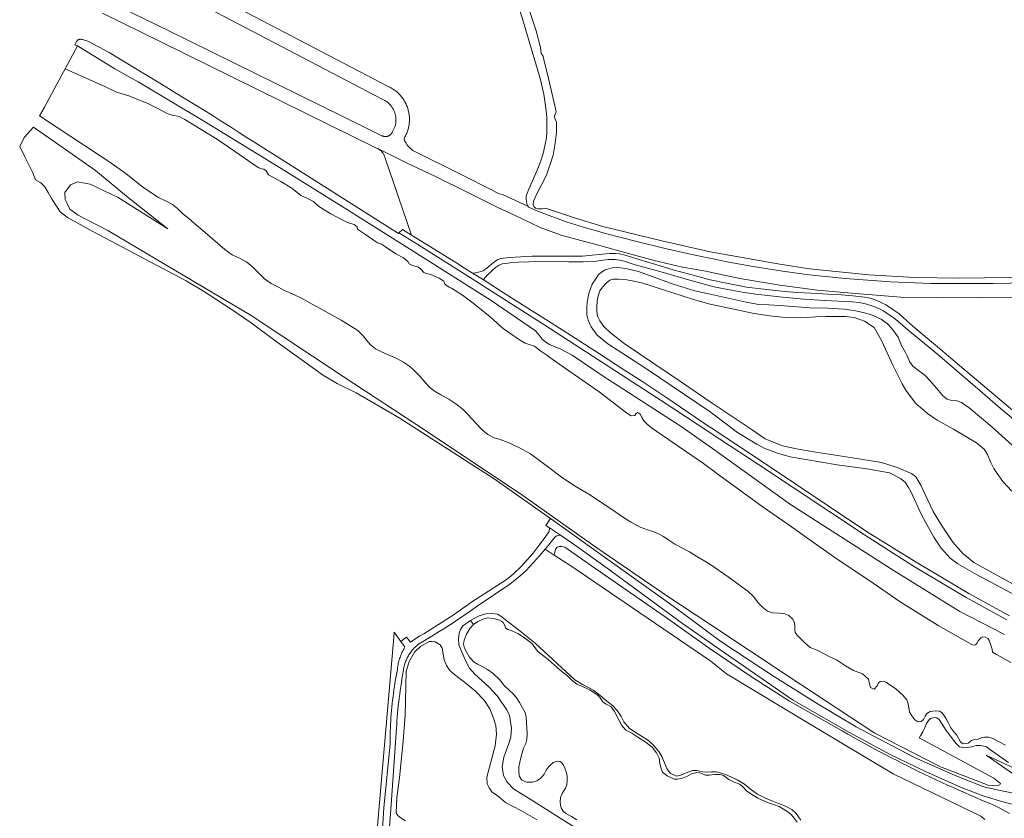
# Model space of a CAD drawing. Header units: metres. Extents: x 152610 to 160096, y 456114 to 462495.
# Tile 649 of 656: x 156820 to 157077, y 462049 to 462257. Entities that reach past the tile are written whole.
import ezdxf

# ---------------------------------------------------------------- set-up
doc = ezdxf.new("R2010")
doc.units = ezdxf.units.M
doc.header["$LTSCALE"] = 0.5
for name, color, linetype, lineweight in [('B-PV-GR-BEPLANTING_CULTUUR_BOSPLANTSOEN-GV', 251, 'CONTINUOUS', 18), ('B-PV-OG-TERREIN_BEGROEID-GV', 251, 'CONTINUOUS', 18), ('B-PV-OG-TERREIN_OEVER-GV', 251, 'CONTINUOUS', 18), ('B-PV-OG-WATER_MEER-GV', 251, 'CONTINUOUS', 18), ('B-PV-OG-WATER_SLOOT-GV', 251, 'CONTINUOUS', 18), ('B-PV-VH-GESLOTENVERHARDING_ASFALT-GV', 251, 'CONTINUOUS', 18), ('B-PV-VH-GESLOTENVERHARDING_BETON-GV', 251, 'CONTINUOUS', 18), ('B-PV-VH-ONVERHARD_ZAND-GV', 251, 'CONTINUOUS', 18)]:
    doc.layers.add(name, color=color, linetype=linetype, lineweight=lineweight)

msp = doc.modelspace()

# ---------------------------------------------------------------- linework, layer by layer
at = {"layer": 'B-PV-GR-BEPLANTING_CULTUUR_BOSPLANTSOEN-GV', "flags": 128}
msp.add_lwpolyline([(156913.371, 462025.336), (156915.062, 462051.637), (156916.673, 462068.342), (156916.676, 462068.873), (156916.688, 462069.774), (156916.707, 462070.674), (156916.735, 462071.574), (156916.771, 462072.474), (156916.814, 462073.374), (156916.866, 462074.273), (156916.925, 462075.171), (156916.993, 462076.069), (156917.068, 462076.967), (156917.152, 462077.863), (156917.243, 462078.759), (156917.343, 462079.654), (156917.45, 462080.549), (156917.565, 462081.442), (156917.689, 462082.334), (156917.82, 462083.225), (156917.959, 462084.114), (156918.106, 462085.003), (156918.261, 462085.89), (156918.423, 462086.776), (156918.594, 462087.66), (156918.615, 462087.85), (156918.657, 462088.183), (156918.708, 462088.515), (156918.766, 462088.845), (156918.833, 462089.174), (156918.907, 462089.502), (156918.989, 462089.827), (156919.078, 462090.151), (156919.176, 462090.472), (156919.28, 462090.791), (156919.393, 462091.107), (156919.513, 462091.421), (156919.641, 462091.731), (156919.775, 462092.039), (156919.917, 462092.343), (156920.067, 462092.644), (156920.223, 462092.941), (156920.387, 462093.234), (156920.557, 462093.523), (156919.517, 462094.906), (156917.77, 462097.373), (156917.698, 462096.038), (156913.153, 462043.91)], dxfattribs=at)
at = {"layer": 'B-PV-OG-TERREIN_BEGROEID-GV', "flags": 128}
for points in [[(156947.522, 462268.814), (156951.353, 462256.396), (156955.711, 462241.503), (156956.697, 462237.389), (156957.201, 462233.767), (156957.455, 462231.419), (156957.462, 462227.529), (156957.36, 462226.012), (156956.99, 462223.964), (156956.533, 462221.958), (156955.889, 462220.043), (156954.993, 462217.621), (156952.774, 462212.694), (156952.329, 462211.628), (156952.116, 462210.854), (156952.094, 462210.227), (156952.177, 462209.404), (156952.362, 462208.696), (156952.469, 462208.417), (156952.553, 462208.274), (156952.654, 462208.139), (156952.81, 462207.984), (156953.103, 462207.821), (156954.126, 462207.392), (156956.033, 462206.581), (156962.513, 462204.217), (156967.028, 462202.78), (156972.771, 462201.151), (156980.894, 462199.038), (156988.241, 462197.195), (156994.432, 462195.837), (156999.415, 462194.841), (157000, 462194.716), (157003.926, 462193.873), (157010.65, 462192.613), (157018.832, 462191.324), (157025.74, 462190.379), (157035.1, 462189.457), (157046.904, 462188.564), (157057.421, 462188.116), (157073.637, 462188.117), (157091.382, 462188.433)], [(157084.305, 462189.738), (157064.877, 462189.515), (157053.181, 462189.658), (157041.311, 462190.379), (157025.801, 462191.945), (157018.065, 462193.195), (157000, 462196.339), (156987.377, 462199.248), (156972.023, 462202.979), (156964.641, 462205.219), (156957.17, 462207.698), (156956.171, 462207.532), (156955.667, 462207.538), (156955.253, 462207.556), (156955.109, 462207.562), (156954.56, 462207.757), (156954.153, 462208.123), (156953.925, 462208.67), (156954.01, 462209.552), (156954.907, 462211.49), (156957.416, 462216.351), (156959.148, 462221.531), (156959.652, 462224.699), (156959.996, 462227.452), (156960.008, 462230.159), (156959.571, 462231.037), (156959.514, 462231.666), (156959.636, 462232.242), (156959.894, 462232.855), (156959.422, 462235.155), (156957.885, 462241.512), (156956.733, 462246.415), (156956.485, 462247.321), (156955.959, 462248.038), (156955.874, 462248.775), (156955.798, 462249.593), (156954.658, 462253.911), (156952.654, 462260.176)], [(157077.207, 462100.58), (157066.593, 462106.377), (157052.871, 462114.541), (157040.119, 462122.72), (157012.575, 462140.975), (157000, 462149.246), (156999.875, 462149.328), (156987.515, 462157.458), (156956.988, 462177.276), (156937.063, 462189.925), (156923.178, 462198.677), (156918.973, 462201.287), (156918.899, 462201.133), (156881.248, 462224.975), (156879.924, 462225.827), (156877.538, 462227.356), (156875.147, 462228.878), (156872.752, 462230.394), (156870.353, 462231.903), (156867.949, 462233.405), (156865.541, 462234.9), (156863.129, 462236.388), (156860.713, 462237.87), (156858.293, 462239.345), (156855.868, 462240.813), (156853.44, 462242.274), (156852.436, 462242.874), (156843.61, 462248.272), (156838.066, 462251.242), (156836.67, 462251.638), (156836.416, 462251.675), (156836.201, 462251.707), (156836.128, 462251.709), (156835.985, 462251.701), (156835.845, 462251.677), (156835.708, 462251.637), (156835.576, 462251.582), (156835.451, 462251.513), (156835.335, 462251.43), (156835.228, 462251.335), (156835.133, 462251.229), (156835.051, 462251.112), (156834.982, 462250.988), (156834.625, 462250.265), (156835.374, 462249.982), (156845.075, 462243.982), (156851.111, 462240.619), (156868.356, 462230.28), (156888.369, 462218.039), (156904.936, 462207.756), (156923.615, 462195.957), (156942.98, 462183.712), (156954.57, 462175.794), (156955.44, 462174.72), (156956.273, 462173.609), (156957.177, 462172.823), (156958.187, 462172.217), (156961.143, 462171.047), (156964.101, 462169.464), (156971.9, 462164.185), (156992.404, 462150.921), (157000, 462145.648), (157020.859, 462130.602), (157047.902, 462113.295), (157064.929, 462102.731), (157076.539, 462096.755)], [(157077.647, 462063.451), (157073.27, 462066.478), (157071.865, 462067.5), (157070.35, 462067.872), (157069.161, 462067.869), (157068.054, 462067.511), (157066.185, 462067.232), (157064.884, 462067.513), (157063.886, 462068.445), (157061.357, 462071.802), (157059.602, 462074.663), (157059.002, 462075.078), (157058.28, 462075.127), (157057.356, 462074.911), (157056.819, 462074.351), (157056.252, 462073.588), (157055.747, 462072.296), (157055.302, 462071.4), (157054.817, 462070.566), (157054.442, 462069.945), (157054.358, 462069.825), (157073.785, 462059.323), (157075.51, 462057.994), (157075.433, 462057.829), (157075.331, 462057.61), (157074.545, 462057.341), (157072.361, 462057.557), (157059.952, 462062.27), (157042.853, 462071.113), (157020.246, 462085.947), (157000.125, 462099.257), (157000, 462099.34), (156999.875, 462099.423), (156988.924, 462106.667), (156969.368, 462120.08), (156950.582, 462133.417), (156923.661, 462151.364), (156904.485, 462163.938), (156880.528, 462179.793), (156843.245, 462201.931), (156835.557, 462205.933), (156833.34, 462207.478), (156832.584, 462209.095), (156832.159, 462210.004), (156832.067, 462211.852), (156833.539, 462213.821), (156835.387, 462214.621), (156835.787, 462214.545), (156838.653, 462214.005), (156845.914, 462210.544), (156858.896, 462202.388), (156848.608, 462210.405), (156840.062, 462217.532), (156828.72, 462225.431), (156823.887, 462228.796), (156821.502, 462226.141), (156820.304, 462223.81), (156821.616, 462221.109), (156823.725, 462216.955), (156824.454, 462215.153), (156825.812, 462214.303), (156826.859, 462213.308), (156827.728, 462211.832), (156828.779, 462209.997), (156830.819, 462206.806), (156832.769, 462205.276), (156839.354, 462201.65), (156863.626, 462188.778), (156868.152, 462186.122), (156875.371, 462181.474), (156880.512, 462177.907), (156886.663, 462173.316), (156899.372, 462164.188), (156902.942, 462162.111), (156907.835, 462159.686), (156919.017, 462153.116), (156943.782, 462137.291), (156958.472, 462126.937), (156972.723, 462116.682), (156990.611, 462103.974), (157002.786, 462094.97), (157016.751, 462085.718), (157028.068, 462078.634), (157037.94, 462072.725), (157045.653, 462068.619), (157053.345, 462064.635), (157063.721, 462060.069), (157071.208, 462057.121), (157074.685, 462056.358), (157080.948, 462055.053)], [(157082.057, 462184.548), (157070.211, 462184.478), (157060.574, 462184.374), (157049.572, 462184.6), (157036.748, 462185.576), (157027.934, 462186.411), (157018.086, 462187.733), (157007.672, 462189.398), (157000, 462191.08), (156998.855, 462191.331), (156992.801, 462192.366), (156985.372, 462194.116), (156976.796, 462196.471), (156969.325, 462198.498), (156966.305, 462199.283), (156961.197, 462200.732), (156955.736, 462202.743), (156950.681, 462205.111), (156944.562, 462208.011), (156936.753, 462211.862), (156928.492, 462215.955), (156921, 462219.547), (156914.507, 462222.735), (156913.639, 462223.14), (156913.787, 462223.051), (156913.93, 462222.955), (156914.068, 462222.852), (156914.201, 462222.743), (156914.33, 462222.628), (156914.453, 462222.507), (156914.57, 462222.381), (156914.681, 462222.249), (156914.786, 462222.113), (156914.884, 462221.971), (156914.976, 462221.825), (156915.06, 462221.675), (156915.138, 462221.521), (156915.209, 462221.364), (156915.272, 462221.204), (156915.328, 462221.041), (156915.344, 462220.988), (156922.255, 462200.745), (156923.824, 462199.758), (156927.866, 462197.273), (156933.765, 462193.594), (156936.019, 462192.133), (156938.129, 462190.833), (156938.509, 462190.817), (156939.73, 462191.102), (156940.903, 462191.451), (156941.823, 462192.084), (156943.047, 462193.133), (156943.903, 462193.83), (156944.664, 462194.306), (156945.44, 462194.623), (156946.994, 462194.844), (156947.739, 462194.892), (156953.676, 462195.206), (156956.918, 462195.229), (156960.045, 462195.275), (156963.964, 462195.253), (156966.744, 462195.253), (156969.245, 462195.461), (156971.958, 462195.786), (156973.811, 462195.961), (156975.277, 462195.972), (156976.401, 462195.881), (156977.856, 462195.541), (156981.165, 462194.473), (156985.847, 462193.074), (156990.589, 462191.609), (156994.605, 462190.532), (156999.665, 462189.196), (157000, 462189.122), (157004.268, 462188.177), (157009.457, 462187.158), (157015.402, 462186.439), (157019.451, 462186.019), (157022.66, 462185.749), (157026.199, 462185.6), (157030.673, 462185.36), (157034.062, 462185.15), (157037.141, 462184.917), (157040.145, 462184.581), (157042.056, 462184.203), (157044.12, 462183.38), (157045.674, 462182.604), (157047.123, 462181.659), (157049.161, 462180.189), (157052.063, 462177.663), (157054.374, 462175.626), (157059.146, 462171.674), (157064.864, 462166.797), (157075.913, 462157.492), (157087.884, 462147.368)], [(157083.468, 462148.966), (157075.463, 462155.696), (157067.656, 462162.415), (157064.751, 462164.883), (157059.105, 462169.724), (157051.426, 462176.078), (157048.205, 462178.803), (157046.745, 462179.906), (157044.959, 462181.023), (157043.856, 462181.645), (157042.345, 462182.237), (157040.388, 462182.827), (157038.721, 462183.215), (157036.903, 462183.386), (157029.726, 462183.743), (157024.343, 462184.053), (157018.795, 462184.583), (157011.892, 462185.314), (157008.408, 462185.873), (157004.586, 462186.525), (157001.401, 462187.131), (157000, 462187.533), (156999.383, 462187.71), (156993.109, 462189.42), (156988.467, 462190.784), (156984.045, 462192.007), (156980.458, 462193.025), (156977.585, 462193.902), (156976.476, 462194.167), (156975.235, 462194.352), (156973.424, 462194.366), (156971.556, 462194.124), (156969.726, 462193.895), (156966.988, 462193.739), (156963.163, 462193.753), (156957.27, 462193.81), (156952.757, 462193.773), (156950.088, 462193.659), (156947.898, 462193.529), (156946.756, 462193.355), (156945.837, 462193.212), (156944.87, 462192.769), (156944.125, 462192.262), (156942.904, 462191.2), (156942.057, 462190.345), (156941.491, 462189.802), (156941.103, 462189.258), (156941.136, 462189.025), (156945.689, 462186.038), (156951.182, 462182.538), (156958.615, 462177.891), (156964.821, 462173.889), (156971.222, 462169.789), (156977.692, 462165.551), (156982.449, 462162.511), (156988.409, 462158.562), (156999.875, 462150.769), (157000, 462150.687), (157013.337, 462141.908), (157040.7, 462123.594), (157053.562, 462115.581), (157067.284, 462107.417), (157077.899, 462101.62)], [(157083.062, 462104.998), (157069.274, 462112.411), (157064.451, 462115.132), (157062.425, 462116.661), (157060.091, 462119.246), (157058.153, 462122.137), (157054.937, 462127.921), (157052.25, 462133.767), (157051.627, 462135.025), (157050.719, 462136.435), (157049.477, 462137.336), (157046.628, 462138.813), (157040.721, 462139.925), (157032.996, 462140.912), (157020.797, 462143.014), (157017.502, 462143.951), (157014.238, 462145.162), (157012.111, 462146.325), (157007.094, 462149.299), (157000, 462154.752), (156983.124, 462166.052), (156973.323, 462172.416), (156970.558, 462174.685), (156969.054, 462176.834), (156968.198, 462178.591), (156967.921, 462179.993), (156967.874, 462181.916), (156967.956, 462183.302), (156968.393, 462185.48), (156969.315, 462187.913), (156970.224, 462189.339), (156970.955, 462190.458), (156971.921, 462191.219), (156972.674, 462191.655), (156974.451, 462192.204), (156975.908, 462192.266), (156978.067, 462192.027), (156981.362, 462191.272), (156990.372, 462187.978), (156995.975, 462186.248), (157000, 462185.321), (157009.333, 462183.252), (157012.627, 462182.671), (157015.239, 462182.587), (157018.125, 462182.431), (157025.819, 462181.811), (157030.575, 462181.681), (157034.914, 462181.438), (157037.781, 462181.008), (157039.794, 462180.597), (157041.929, 462179.942), (157043.211, 462179.427), (157044.564, 462178.74), (157046.101, 462177.656), (157047.283, 462176.42), (157048.905, 462174.127), (157049.754, 462172.016), (157050.825, 462170.169), (157051.203, 462169.337), (157051.807, 462167.845), (157052.755, 462166.608), (157054.17, 462165.463), (157055.952, 462164.187), (157057.205, 462162.798), (157059.417, 462160.314), (157060.538, 462158.854), (157061.678, 462158.034), (157062.899, 462157.651), (157064.149, 462157.542), (157065.39, 462157.109), (157067.415, 462155.752), (157073.25, 462150.839), (157080.278, 462144.445)], [(157080.592, 462052.101), (157075.508, 462053.409), (157070.769, 462054.88), (157065.114, 462057.02), (157055.999, 462061.082), (157046.843, 462065.549), (157036.036, 462071.293), (157021.415, 462079.738), (157002.455, 462092.845), (156992.784, 462099.615), (156983.009, 462106.79), (156973.157, 462114.041), (156965.528, 462119.462), (156960.991, 462122.577), (156960.477, 462122.493), (156960.109, 462122.402), (156959.679, 462122.145), (156957.924, 462120.051), (156957.041, 462118.993), (156958.385, 462118.109), (156959.405, 462117.437), (156959.637, 462118.535), (156959.749, 462118.955), (156959.856, 462119.088), (156960.152, 462119.453), (156960.698, 462119.672), (156961.409, 462119.676), (156962.135, 462119.502), (156969.101, 462114.636), (156988.275, 462101.376), (157000, 462092.994), (157010.721, 462085.761), (157020.62, 462079.383), (157034.362, 462071.652), (157035.768, 462070.848), (157037.178, 462070.05), (157038.593, 462069.26), (157040.01, 462068.476), (157041.432, 462067.7), (157042.858, 462066.93), (157044.287, 462066.168), (157045.721, 462065.413), (157047.157, 462064.664), (157048.598, 462063.923), (157050.042, 462063.189), (157051.49, 462062.462), (157052.941, 462061.742), (157054.396, 462061.03), (157055.855, 462060.324), (157057.317, 462059.626), (157058.782, 462058.935), (157060.251, 462058.251), (157061.723, 462057.575), (157063.198, 462056.906), (157064.677, 462056.244), (157066.159, 462055.589), (157067.644, 462054.942), (157069.132, 462054.302), (157070.624, 462053.67), (157072.118, 462053.045), (157073.616, 462052.427), (157075.346, 462051.521), (157077.885, 462050.19)], [(157071.493, 462048.577), (157070.443, 462049.459), (157047.57, 462060.53), (157026.3, 462073.21), (157004.25, 462086.49), (157000.125, 462089.819), (157000, 462089.92), (156999.875, 462090.005), (156963.73, 462114.59), (156959.405, 462117.437), (156958.385, 462118.109), (156957.041, 462118.993), (156955.589, 462117.255), (156953.998, 462115.48), (156952.116, 462113.448), (156950.574, 462111.991), (156947.815, 462109.904), (156939.094, 462103.933), (156938.154, 462103.26), (156937.209, 462102.594), (156936.261, 462101.935), (156935.307, 462101.282), (156934.349, 462100.636), (156933.387, 462099.996), (156932.42, 462099.363), (156931.449, 462098.737), (156930.473, 462098.118), (156929.493, 462097.505), (156928.509, 462096.899), (156927.521, 462096.3), (156926.529, 462095.708), (156925.532, 462095.122), (156924.532, 462094.544), (156924.298, 462094.378), (156924.068, 462094.207), (156923.843, 462094.028), (156923.623, 462093.844), (156923.409, 462093.653), (156923.2, 462093.457), (156922.996, 462093.254), (156922.798, 462093.047), (156922.606, 462092.833), (156922.42, 462092.615), (156922.24, 462092.391), (156922.067, 462092.163), (156921.9, 462091.929), (156921.739, 462091.691), (156921.585, 462091.449), (156921.438, 462091.203), (156921.298, 462090.952), (156921.165, 462090.698), (156921.039, 462090.44), (156920.921, 462090.179), (156920.809, 462089.914), (156920.705, 462089.647), (156920.609, 462089.377), (156920.52, 462089.104), (156920.439, 462088.829), (156920.365, 462088.551), (156920.3, 462088.272), (156920.242, 462087.991), (156920.192, 462087.708), (156920.15, 462087.424), (156920.115, 462087.14), (156920.112, 462087.109), (156919.938, 462086.129), (156919.773, 462085.148), (156919.615, 462084.166), (156919.465, 462083.182), (156919.323, 462082.197), (156919.189, 462081.211), (156919.063, 462080.224), (156918.944, 462079.236), (156918.834, 462078.247), (156918.732, 462077.258), (156918.637, 462076.267), (156918.551, 462075.276), (156918.472, 462074.284), (156918.402, 462073.291), (156918.339, 462072.298), (156918.285, 462071.305), (156918.276, 462071.125), (156916.856, 462051.19), (156914.886, 462025.49)], [(156965.089, 462046.381), (156960.911, 462048.947), (156953.817, 462053.441), (156948.767, 462056.564), (156947.119, 462058.283), (156946.181, 462060.019), (156945.838, 462062.291), (156946.256, 462064.797), (156947.608, 462068.363), (156948.132, 462070.005), (156948.246, 462072.357), (156947.731, 462075.747), (156946.96, 462077.216), (156944.679, 462080.685), (156942.377, 462083.176), (156938.763, 462086.421), (156937.356, 462088.002), (156936.74, 462089.091), (156936.045, 462090.6), (156934.989, 462093.059), (156934.589, 462094.035), (156934.479, 462095.585), (156934.623, 462097.136), (156935.024, 462098.028), (156935.642, 462098.972), (156937.641, 462100.419), (156939.909, 462101.639), (156941.571, 462102.169), (156943.133, 462102.267), (156944.596, 462102.047), (156945.782, 462101.342), (156947.135, 462100.244), (156949.713, 462098.352), (156954.462, 462094.491), (156964.784, 462084.955), (156966.748, 462083.708), (156968.315, 462082.967), (156969.742, 462082.213), (156971.376, 462080.913), (156973.075, 462079.41), (156974.556, 462078.25), (156975.757, 462076.998), (156976.847, 462075.416), (156977.49, 462074.06), (156978.974, 462072.315), (156981.397, 462070.689), (156983.629, 462069.355), (156985.136, 462068.016), (156986.62, 462066.322), (156987.415, 462065.005), (156988.072, 462063.344), (156988.729, 462061.835), (156989.613, 462060.633), (156991.218, 462059.892), (156992.335, 462060.102), (156993.704, 462060.783), (156995.34, 462061.339), (156996.509, 462061.358), (156998.061, 462060.986), (156999.282, 462060.929), (157000.323, 462060.999), (157001.53, 462061.006), (157002.892, 462060.696), (157004.369, 462060.107), (157007.048, 462058.901), (157008.924, 462057.764), (157010.35, 462056.608), (157012.273, 462055.186), (157014.166, 462054.227), (157016.041, 462053.43), (157017.773, 462052.738), (157019.541, 462052.047), (157021.256, 462051.196), (157022.382, 462050.182), (157023.546, 462048.454)], [(156920.67, 462048.244), (156919.305, 462049.151), (156918.667, 462049.631), (156918.269, 462050.302), (156918.422, 462054.214), (156919.165, 462059.523), (156919.993, 462068.041), (156920.58, 462075.707), (156920.91, 462087.085), (156921.67, 462089.758), (156923.003, 462092.142), (156924.596, 462093.676), (156926.851, 462094.896), (156927.55, 462094.913), (156928.452, 462094.854), (156929.727, 462094.036), (156930.203, 462093.187), (156930.792, 462090.14), (156931.384, 462088.708), (156932.218, 462087.416), (156933.482, 462086.305), (156936.06, 462084.35), (156938.894, 462082.028), (156941.157, 462079.664), (156942.618, 462077.449), (156943.52, 462075.255), (156944.193, 462073.073), (156944.397, 462070.787), (156944.058, 462067.774), (156941.878, 462059.661), (156941.938, 462057.895), (156942.428, 462056.805), (156943.208, 462055.818), (156944.867, 462054.57), (156946.744, 462053.068), (156950.695, 462050.981), (156954.953, 462048.514)], [(157085.44, 462055.89), (157071.78, 462065.31), (157090.41, 462056.672)]]:
    msp.add_lwpolyline(points, dxfattribs=at)
at = {"layer": 'B-PV-OG-TERREIN_OEVER-GV', "flags": 128}
for points in [[(157076.539, 462096.755), (157064.929, 462102.731), (157047.902, 462113.295), (157020.859, 462130.602), (157000, 462145.648), (156992.404, 462150.921), (156971.9, 462164.185), (156964.101, 462169.464), (156961.143, 462171.047), (156958.187, 462172.217), (156957.177, 462172.823), (156956.273, 462173.609), (156955.44, 462174.72), (156954.57, 462175.794), (156942.98, 462183.712), (156923.615, 462195.957), (156904.936, 462207.756), (156888.369, 462218.039), (156868.356, 462230.28), (156851.111, 462240.619), (156845.075, 462243.982), (156835.374, 462249.982), (156832.156, 462244.047), (156842.434, 462239.398), (156845.494, 462237.947), (156848.926, 462236.901), (156849.907, 462236.49), (156853.458, 462235.072), (156855.875, 462233.827), (156858.689, 462232.368), (156860.004, 462231.962), (156861.786, 462231.612), (156863.301, 462230.83), (156871.819, 462225.573), (156878.986, 462220.668), (156881.08, 462219.169), (156882.495, 462218.202), (156883.209, 462218.009), (156883.853, 462217.901), (156884.435, 462217.48), (156885.052, 462216.44), (156888.227, 462214.642), (156891.096, 462212.932), (156892.524, 462211.771), (156893.463, 462211.021), (156895.194, 462210.294), (156896.781, 462209.493), (156898.173, 462208.188), (156901.295, 462206.264), (156904.361, 462204.591), (156905.876, 462203.934), (156907.299, 462203.475), (156908.093, 462202.886), (156908.187, 462202.293), (156910.263, 462200.884), (156912.916, 462199.101), (156913.422, 462198.744), (156914.449, 462198.39), (156915.46, 462197.712), (156918.204, 462195.84), (156920.206, 462194.772), (156921.29, 462193.879), (156921.653, 462193.216), (156922.483, 462192.843), (156924.086, 462192.366), (156924.791, 462191.741), (156925.496, 462191.008), (156926.038, 462190.723), (156927.316, 462190.478), (156929.443, 462189.501), (156930.652, 462188.753), (156930.89, 462188.035), (156932.028, 462187.178), (156932.641, 462186.93), (156935.511, 462185.058), (156938.31, 462183.042), (156942.736, 462179.434), (156946.152, 462176.432), (156950.07, 462173.595), (156951.82, 462172.634), (156953.099, 462172.174), (156954.252, 462171.839), (156954.686, 462171.463), (156955.878, 462170.481), (156957.178, 462169.625), (156959.128, 462168.234), (156963.443, 462165.255), (156971.098, 462159.939), (156978.25, 462154.459), (156979.405, 462153.692), (156980.358, 462153.805), (156980.643, 462154.221), (156981.091, 462154.547), (156981.452, 462154.387), (156981.867, 462154.066), (156982.195, 462153.276), (156982.686, 462152.416), (156983.626, 462151.486), (156984.71, 462150.557), (156991.932, 462145.581), (156998.232, 462141.264), (157001.945, 462138.453), (157013.763, 462129.919), (157019.89, 462125.662), (157026.512, 462120.949), (157033.029, 462116.333), (157041.225, 462110.898), (157049.414, 462105.294), (157059.338, 462099.073), (157066.536, 462095), (157068.055, 462094.181), (157068.62, 462093.971), (157069.042, 462094.041), (157069.383, 462094.433), (157069.836, 462095.157), (157070.427, 462095.902), (157070.969, 462096.12), (157071.649, 462096.029), (157072.215, 462095.728), (157072.617, 462095.22), (157072.957, 462094.284), (157073.324, 462092.901), (157073.464, 462092.178), (157074.473, 462091.546), (157078.224, 462089.453)], [(157080.278, 462144.445), (157073.25, 462150.839), (157067.415, 462155.752), (157065.39, 462157.109), (157064.149, 462157.542), (157062.899, 462157.651), (157061.678, 462158.034), (157060.538, 462158.854), (157059.417, 462160.314), (157057.205, 462162.798), (157055.952, 462164.187), (157054.17, 462165.463), (157052.755, 462166.608), (157051.807, 462167.845), (157051.203, 462169.337), (157050.825, 462170.169), (157049.754, 462172.016), (157048.905, 462174.127), (157047.283, 462176.42), (157046.101, 462177.656), (157044.564, 462178.74), (157043.211, 462179.427), (157041.929, 462179.942), (157039.794, 462180.597), (157037.781, 462181.008), (157034.914, 462181.438), (157030.575, 462181.681), (157025.819, 462181.811), (157018.125, 462182.431), (157015.239, 462182.587), (157012.627, 462182.671), (157009.333, 462183.252), (157000, 462185.321), (156995.975, 462186.248), (156990.372, 462187.978), (156981.362, 462191.272), (156978.067, 462192.027), (156975.908, 462192.266), (156974.451, 462192.204), (156972.674, 462191.655), (156971.921, 462191.219), (156970.955, 462190.458), (156970.224, 462189.339), (156969.315, 462187.913), (156968.393, 462185.48), (156967.956, 462183.302), (156967.874, 462181.916), (156967.921, 462179.993), (156968.198, 462178.591), (156969.054, 462176.834), (156970.558, 462174.685), (156973.323, 462172.416), (156983.124, 462166.052), (157000, 462154.752), (157007.094, 462149.299), (157012.111, 462146.325), (157014.238, 462145.162), (157017.502, 462143.951), (157020.797, 462143.014), (157032.996, 462140.912), (157040.721, 462139.925), (157046.628, 462138.813), (157049.477, 462137.336), (157050.719, 462136.435), (157051.627, 462135.025), (157052.25, 462133.767), (157054.937, 462127.921), (157058.153, 462122.137), (157060.091, 462119.246), (157062.425, 462116.661), (157064.451, 462115.132), (157069.274, 462112.411), (157083.062, 462104.998)], [(157083.846, 462107.118), (157068.563, 462115.492), (157065.732, 462117.822), (157063.103, 462120.762), (157060.165, 462125.185), (157058.001, 462128.756), (157055.917, 462133.161), (157054.773, 462135.658), (157053.527, 462137.789), (157052.347, 462138.7), (157048.664, 462140.256), (157044.576, 462141.505), (157036.505, 462142.826), (157027.518, 462144.245), (157022.435, 462145.066), (157018.816, 462145.829), (157014.3, 462147.687), (157010.9, 462150.015), (157000, 462157.348), (156992.513, 462162.472), (156977.62, 462172.549), (156973.917, 462175.369), (156972.308, 462176.96), (156971.274, 462178.447), (156970.657, 462179.595), (156970.505, 462180.888), (156970.499, 462182.003), (156970.544, 462183.64), (156970.806, 462184.882), (156971.267, 462186.18), (156971.962, 462187.209), (156972.909, 462188.239), (156973.894, 462189.018), (156974.648, 462189.256), (156976.159, 462189.265), (156978.335, 462189.079), (156980.55, 462188.624), (156982.477, 462188.203), (156984.909, 462187.39), (156995.61, 462183.962), (157000, 462182.768), (157011.468, 462180.318), (157015.473, 462179.698), (157019.58, 462179.261), (157022.974, 462179.168), (157025.209, 462179.296), (157027.363, 462179.464), (157030.127, 462179.532), (157032.423, 462179.579), (157035.187, 462179.545), (157037.423, 462179.246), (157040.149, 462178.318), (157042.653, 462176.658), (157044.592, 462173.31), (157047.637, 462166.672), (157049.905, 462162.004), (157050.864, 462160.401), (157052.108, 462158.677), (157053.495, 462156.872), (157056.57, 462154.258), (157059.013, 462152.537), (157063.287, 462150.17), (157069.271, 462146.608), (157071.247, 462144.988), (157072.185, 462143.608), (157072.922, 462141.74), (157073.8, 462139.934), (157074.453, 462138.899), (157076.105, 462136.607), (157078.469, 462134.032)], [(156965.3, 462048.509), (156963.859, 462049.403), (156962.424, 462050.134), (156961.69, 462050.801), (156961.229, 462051.603), (156961.028, 462052.364), (156960.93, 462053.188), (156961.045, 462054.297), (156961.506, 462055.376), (156962.316, 462056.794), (156962.64, 462057.686), (156962.756, 462058.59), (156962.749, 462059.872), (156962.579, 462060.776), (156962.192, 462061.985), (156961.704, 462062.905), (156961.363, 462063.324), (156960.906, 462063.67), (156960.131, 462063.755), (156959.091, 462063.406), (156958.092, 462062.485), (156957.323, 462061.439), (156956.807, 462060.445), (156955.937, 462059.385), (156954.911, 462058.63), (156953.782, 462058.293), (156952.143, 462058.334), (156950.996, 462058.823), (156950.343, 462059.823), (156950.159, 462060.776), (156950.214, 462062.288), (156950.487, 462063.51), (156950.896, 462065.329), (156951.445, 462067.137), (156951.997, 462068.423), (156952.296, 462069.429), (156952.339, 462070.903), (156952.266, 462072.542), (156952.208, 462073.8), (156952.073, 462075.21), (156951.85, 462076.466), (156951.169, 462077.708), (156950.361, 462079.038), (156949.591, 462080.291), (156948.836, 462081.215), (156947.661, 462082.288), (156946.499, 462083.375), (156945.13, 462085.006), (156943.545, 462086.611), (156942.039, 462087.683), (156940.612, 462088.424), (156939.477, 462089.003), (156938.56, 462089.531), (156937.346, 462090.828), (156936.654, 462092.067), (156936.018, 462093.224), (156935.795, 462094.213), (156935.925, 462095.245), (156936.574, 462096.877), (156937.439, 462098.313), (156938.435, 462099.352), (156937.641, 462100.419), (156935.642, 462098.972), (156935.024, 462098.028), (156934.623, 462097.136), (156934.479, 462095.585), (156934.589, 462094.035), (156934.989, 462093.059), (156936.045, 462090.6), (156936.74, 462089.091), (156937.356, 462088.002), (156938.763, 462086.421), (156942.377, 462083.176), (156944.679, 462080.685), (156946.96, 462077.216), (156947.731, 462075.747), (156948.246, 462072.357), (156948.132, 462070.005), (156947.608, 462068.363), (156946.256, 462064.797), (156945.838, 462062.291), (156946.181, 462060.019), (156947.119, 462058.283), (156948.767, 462056.564), (156953.817, 462053.441), (156960.911, 462048.947), (156965.089, 462046.381)], [(156954.953, 462048.514), (156950.695, 462050.981), (156946.744, 462053.068), (156944.867, 462054.57), (156943.208, 462055.818), (156942.428, 462056.805), (156941.938, 462057.895), (156941.878, 462059.661), (156944.058, 462067.774), (156944.397, 462070.787), (156944.193, 462073.073), (156943.52, 462075.255), (156942.618, 462077.449), (156941.157, 462079.664), (156938.894, 462082.028), (156936.06, 462084.35), (156933.482, 462086.305), (156932.218, 462087.416), (156931.384, 462088.708), (156930.792, 462090.14), (156930.203, 462093.187), (156929.727, 462094.036), (156928.452, 462094.854), (156927.55, 462094.913), (156926.851, 462094.896), (156924.596, 462093.676), (156923.003, 462092.142), (156921.67, 462089.758), (156920.91, 462087.085), (156920.58, 462075.707), (156919.993, 462068.041), (156919.165, 462059.523), (156918.422, 462054.214), (156918.269, 462050.302), (156918.667, 462049.631), (156919.305, 462049.151), (156920.67, 462048.244)]]:
    msp.add_lwpolyline(points, dxfattribs=at)
at = {"layer": 'B-PV-OG-WATER_MEER-GV', "flags": 128}
for points in [[(157078.469, 462134.032), (157076.105, 462136.607), (157074.453, 462138.899), (157073.8, 462139.934), (157072.922, 462141.74), (157072.185, 462143.608), (157071.247, 462144.988), (157069.271, 462146.608), (157063.287, 462150.17), (157059.013, 462152.537), (157056.57, 462154.258), (157053.495, 462156.872), (157052.108, 462158.677), (157050.864, 462160.401), (157049.905, 462162.004), (157047.637, 462166.672), (157044.592, 462173.31), (157042.653, 462176.658), (157040.149, 462178.318), (157037.423, 462179.246), (157035.187, 462179.545), (157032.423, 462179.579), (157030.127, 462179.532), (157027.363, 462179.464), (157025.209, 462179.296), (157022.974, 462179.168), (157019.58, 462179.261), (157015.473, 462179.698), (157011.468, 462180.318), (157000, 462182.768), (156995.61, 462183.962), (156984.909, 462187.39), (156982.477, 462188.203), (156980.55, 462188.624), (156978.335, 462189.079), (156976.159, 462189.265), (156974.648, 462189.256), (156973.894, 462189.018), (156972.909, 462188.239), (156971.962, 462187.209), (156971.267, 462186.18), (156970.806, 462184.882), (156970.544, 462183.64), (156970.499, 462182.003), (156970.505, 462180.888), (156970.657, 462179.595), (156971.274, 462178.447), (156972.308, 462176.96), (156973.917, 462175.369), (156977.62, 462172.549), (156992.513, 462162.472), (157000, 462157.348), (157010.9, 462150.015), (157014.3, 462147.687), (157018.816, 462145.829), (157022.435, 462145.066), (157027.518, 462144.245), (157036.505, 462142.826), (157044.576, 462141.505), (157048.664, 462140.256), (157052.347, 462138.7), (157053.527, 462137.789), (157054.773, 462135.658), (157055.917, 462133.161), (157058.001, 462128.756), (157060.165, 462125.185), (157063.103, 462120.762), (157065.732, 462117.822), (157068.563, 462115.492), (157083.846, 462107.118)], [(157022.582, 462047.944), (157021.866, 462048.977), (157021.043, 462049.92), (157020.185, 462050.614), (157019.059, 462051.306), (157017.934, 462051.946), (157016.47, 462052.495), (157014.898, 462053.044), (157012.345, 462054.197), (157010.558, 462055.28), (157009.468, 462056.098), (157008.449, 462057.094), (157007.751, 462057.735), (157007.251, 462057.983), (157006.43, 462058.195), (157004.876, 462058.976), (157003.409, 462060.048), (157002.594, 462060.297), (157001.196, 462060.29), (156999.736, 462060.116), (156998.783, 462060.149), (156997.853, 462060.576), (156997.292, 462060.776), (156996.479, 462060.797), (156995.121, 462060.484), (156993.879, 462059.829), (156993.081, 462059.456), (156992.434, 462059.236), (156991.444, 462059.103), (156990.617, 462059.111), (156988.795, 462059.965), (156987.583, 462060.911), (156987.209, 462061.761), (156986.909, 462063.297), (156986.724, 462064.541), (156985.991, 462065.947), (156984.877, 462067.44), (156983.32, 462068.613), (156981.19, 462070.025), (156979.558, 462071.045), (156978.003, 462071.887), (156976.966, 462073.089), (156976.336, 462074.394), (156975.116, 462076.751), (156974.182, 462077.915), (156972.894, 462078.619), (156972.077, 462079.25), (156971.654, 462079.959), (156970.81, 462080.907), (156968.628, 462082.394), (156966.718, 462083.21), (156965.278, 462083.85), (156964.078, 462084.77), (156962.826, 462086.021), (156960.988, 462087.472), (156957.782, 462090.212), (156955.076, 462092.433), (156954.192, 462093.61), (156953.552, 462094.42), (156952.046, 462095.669), (156950.145, 462096.891), (156948.183, 462097.82), (156947.356, 462098.07), (156946.744, 462098.46), (156946.447, 462099.259), (156946.1, 462099.892), (156945.793, 462100.183), (156945.131, 462100.497), (156943.491, 462100.928), (156942.061, 462101.078), (156940.801, 462100.777), (156939.509, 462100.169), (156938.435, 462099.352), (156937.439, 462098.313), (156936.574, 462096.877), (156935.925, 462095.245), (156935.795, 462094.213), (156936.018, 462093.224), (156936.654, 462092.067), (156937.346, 462090.828), (156938.56, 462089.531), (156939.477, 462089.003), (156940.612, 462088.424), (156942.039, 462087.683), (156943.545, 462086.611), (156945.13, 462085.006), (156946.499, 462083.375), (156947.661, 462082.288), (156948.836, 462081.215), (156949.591, 462080.291), (156950.361, 462079.038), (156951.169, 462077.708), (156951.85, 462076.466), (156952.073, 462075.21), (156952.208, 462073.8), (156952.266, 462072.542), (156952.339, 462070.903), (156952.296, 462069.429), (156951.997, 462068.423), (156951.445, 462067.137), (156950.896, 462065.329), (156950.487, 462063.51), (156950.214, 462062.288), (156950.159, 462060.776), (156950.343, 462059.823), (156950.996, 462058.823), (156952.143, 462058.334), (156953.782, 462058.293), (156954.911, 462058.63), (156955.937, 462059.385), (156956.807, 462060.445), (156957.323, 462061.439), (156958.092, 462062.485), (156959.091, 462063.406), (156960.131, 462063.755), (156960.906, 462063.67), (156961.363, 462063.324), (156961.704, 462062.905), (156962.192, 462061.985), (156962.579, 462060.776), (156962.749, 462059.872), (156962.756, 462058.59), (156962.64, 462057.686), (156962.316, 462056.794), (156961.506, 462055.376), (156961.045, 462054.297), (156960.93, 462053.188), (156961.028, 462052.364), (156961.229, 462051.603), (156961.69, 462050.801), (156962.424, 462050.134), (156963.859, 462049.403), (156965.3, 462048.509)]]:
    msp.add_lwpolyline(points, dxfattribs=at)
at = {"layer": 'B-PV-OG-WATER_SLOOT-GV', "flags": 128}
msp.add_lwpolyline([(157078.224, 462089.453), (157074.473, 462091.546), (157073.464, 462092.178), (157073.324, 462092.901), (157072.957, 462094.284), (157072.617, 462095.22), (157072.215, 462095.728), (157071.649, 462096.029), (157070.969, 462096.12), (157070.427, 462095.902), (157069.836, 462095.157), (157069.383, 462094.433), (157069.042, 462094.041), (157068.62, 462093.971), (157068.055, 462094.181), (157066.536, 462095), (157059.338, 462099.073), (157049.414, 462105.294), (157041.225, 462110.898), (157033.029, 462116.333), (157026.512, 462120.949), (157019.89, 462125.662), (157013.763, 462129.919), (157001.945, 462138.453), (156998.232, 462141.264), (156991.932, 462145.581), (156984.71, 462150.557), (156983.626, 462151.486), (156982.686, 462152.416), (156982.195, 462153.276), (156981.867, 462154.066), (156981.452, 462154.387), (156981.091, 462154.547), (156980.643, 462154.221), (156980.358, 462153.805), (156979.405, 462153.692), (156978.25, 462154.459), (156971.098, 462159.939), (156963.443, 462165.255), (156959.128, 462168.234), (156957.178, 462169.625), (156955.878, 462170.481), (156954.686, 462171.463), (156954.252, 462171.839), (156953.099, 462172.174), (156951.82, 462172.634), (156950.07, 462173.595), (156946.152, 462176.432), (156942.736, 462179.434), (156938.31, 462183.042), (156935.511, 462185.058), (156932.641, 462186.93), (156932.028, 462187.178), (156930.89, 462188.035), (156930.652, 462188.753), (156929.443, 462189.501), (156927.316, 462190.478), (156926.038, 462190.723), (156925.496, 462191.008), (156924.791, 462191.741), (156924.086, 462192.366), (156922.483, 462192.843), (156921.653, 462193.216), (156921.29, 462193.879), (156920.206, 462194.772), (156918.204, 462195.84), (156915.46, 462197.712), (156914.449, 462198.39), (156913.422, 462198.744), (156912.916, 462199.101), (156910.263, 462200.884), (156908.187, 462202.293), (156908.093, 462202.886), (156907.299, 462203.475), (156905.876, 462203.934), (156904.361, 462204.591), (156901.295, 462206.264), (156898.173, 462208.188), (156896.781, 462209.493), (156895.194, 462210.294), (156893.463, 462211.021), (156892.524, 462211.771), (156891.096, 462212.932), (156888.227, 462214.642), (156885.052, 462216.44), (156884.435, 462217.48), (156883.853, 462217.901), (156883.209, 462218.009), (156882.495, 462218.202), (156881.08, 462219.169), (156878.986, 462220.668), (156871.819, 462225.573), (156863.301, 462230.83), (156861.786, 462231.612), (156860.004, 462231.962), (156858.689, 462232.368), (156855.875, 462233.827), (156853.458, 462235.072), (156849.907, 462236.49), (156848.926, 462236.901), (156845.494, 462237.947), (156842.434, 462239.398), (156832.156, 462244.047), (156832.154, 462244.044), (156831.278, 462242.427), (156826.643, 462233.88), (156825.492, 462231.756), (156830.084, 462228.717), (156840.95, 462221.524), (156843.207, 462220.063), (156847.937, 462216.762), (156852.345, 462213.227), (156856.406, 462210.534), (156858.606, 462209.45), (156860.049, 462208.667), (156861.35, 462207.685), (156862.688, 462206.362), (156864.296, 462205.022), (156865.832, 462203.736), (156867.367, 462202.486), (156873.674, 462197.019), (156875.625, 462195.627), (156877.878, 462194.579), (156879.394, 462193.67), (156880.803, 462192.582), (156882.232, 462191.115), (156884.04, 462189.381), (156885.702, 462188.113), (156887.65, 462187.135), (156889.255, 462186.317), (156891.832, 462185.199), (156893.997, 462184.114), (156896.234, 462182.85), (156898.507, 462181.604), (156901.628, 462179.841), (156903.919, 462178.578), (156908.304, 462175.905), (156909.696, 462174.546), (156910.512, 462173.418), (156911.616, 462172.129), (156912.88, 462171.147), (156914.269, 462170.4), (156916.18, 462169.584), (156918.091, 462168.767), (156920.183, 462167.682), (156921.718, 462166.576), (156923.073, 462165.433), (156924.43, 462163.984), (156925.951, 462162.194), (156927, 462161.085), (156928.391, 462159.978), (156929.925, 462159.105), (156931.981, 462158.038), (156933.84, 462156.826), (156935.791, 462155.2), (156939.084, 462151.712), (156940.622, 462150.066), (156942.139, 462148.834), (156943.763, 462147.944), (156945.312, 462147.503), (156947.457, 462146.724), (156950.053, 462145.498), (156953.246, 462143.808), (156955.593, 462142.059), (156959.043, 462139.471), (156961.319, 462137.721), (156964.893, 462135.35), (156968.411, 462133.284), (156974.549, 462129.182), (156977.455, 462127.185), (156979.386, 462125.973), (156981.785, 462124.674), (156983.677, 462123.965), (156985.28, 462123.524), (156986.561, 462122.938), (156987.877, 462122.244), (156989.466, 462121.174), (156990.784, 462120.301), (156992.75, 462119.269), (156994.59, 462118.272), (156996.538, 462117.096), (156998.198, 462116.117), (156999.859, 462115.101), (157004.704, 462111.736), (157008.216, 462109.154), (157009.804, 462108.071), (157011.292, 462106.632), (157012.638, 462104.806), (157013.555, 462103.864), (157014.919, 462102.79), (157016.241, 462102.377), (157017.979, 462102.31), (157019.422, 462102.161), (157020.48, 462101.697), (157021.366, 462100.876), (157021.897, 462099.871), (157022.042, 462098.734), (157022.013, 462098.144), (157022.087, 462097.26), (157022.597, 462096.55), (157024.644, 462094.574), (157026.009, 462093.368), (157027.83, 462092.713), (157031.157, 462090.933), (157032.856, 462090.175), (157035.187, 462088.586), (157037.293, 462087.422), (157039.592, 462086.514), (157041.16, 462085.166), (157041.478, 462083.917), (157041.694, 462082.942), (157042.681, 462082.549), (157043.411, 462083.374), (157043.764, 462084.177), (157044.251, 462084.494), (157045.084, 462084.597), (157045.857, 462084.223), (157048.27, 462082.614), (157050.154, 462081.003), (157051.132, 462079.725), (157051.491, 462078.669), (157051.697, 462077.573), (157051.892, 462076.669), (157052.494, 462075.583), (157053.259, 462074.589), (157054.012, 462074.012), (157054.886, 462074.095), (157055.515, 462074.666), (157055.939, 462075.49), (157056.375, 462076.152), (157057.267, 462076.713), (157058.69, 462076.859), (157059.635, 462076.821), (157060.327, 462076.406), (157060.816, 462075.726), (157061.387, 462074.823), (157061.908, 462073.89), (157062.603, 462072.469), (157063.429, 462071.435), (157064.132, 462070.532), (157065.132, 462068.817), (157065.764, 462068.301), (157067.074, 462068.507), (157068.027, 462069.15), (157068.85, 462069.437), (157069.693, 462069.54), (157070.525, 462069.878), (157071.409, 462070.063), (157072.445, 462070.015), (157073.503, 462069.682), (157074.999, 462068.894), (157076.8, 462067.953)], dxfattribs=at)
at = {"layer": 'B-PV-VH-GESLOTENVERHARDING_ASFALT-GV', "flags": 128}
for points in [[(157091.382, 462188.433), (157073.637, 462188.117), (157057.421, 462188.116), (157046.904, 462188.564), (157035.1, 462189.457), (157025.74, 462190.379), (157018.832, 462191.324), (157010.65, 462192.613), (157003.926, 462193.873), (157000, 462194.716), (156999.415, 462194.841), (156994.432, 462195.837), (156988.241, 462197.195), (156980.894, 462199.038), (156972.771, 462201.151), (156967.028, 462202.78), (156962.513, 462204.217), (156956.033, 462206.581), (156954.126, 462207.392), (156953.103, 462207.821), (156952.81, 462207.984), (156952.654, 462208.139), (156952.553, 462208.274), (156946.142, 462211.167), (156944.928, 462211.571), (156943.082, 462212.482), (156935.519, 462216.333), (156922.752, 462222.648), (156922.636, 462222.732), (156922.445, 462222.88), (156922.259, 462223.034), (156922.078, 462223.193), (156921.902, 462223.359), (156921.732, 462223.53), (156921.568, 462223.707), (156921.409, 462223.889), (156921.337, 462223.979), (156921.078, 462224.316), (156920.972, 462224.466), (156920.839, 462224.668), (156920.713, 462224.874), (156920.593, 462225.084), (156920.481, 462225.298), (156920.376, 462225.515), (156920.44, 462226.111), (156920.545, 462226.295), (156920.675, 462226.536), (156920.797, 462226.781), (156920.913, 462227.03), (156921.021, 462227.281), (156921.122, 462227.536), (156921.215, 462227.794), (156921.301, 462228.054), (156921.379, 462228.317), (156921.449, 462228.581), (156921.512, 462228.848), (156921.566, 462229.117), (156921.613, 462229.387), (156921.652, 462229.658), (156921.683, 462229.93), (156921.707, 462230.203), (156921.722, 462230.477), (156921.729, 462230.751), (156921.728, 462231.025), (156921.719, 462231.298), (156921.702, 462231.572), (156921.678, 462231.845), (156921.645, 462232.117), (156921.604, 462232.388), (156921.556, 462232.657), (156921.499, 462232.926), (156921.435, 462233.192), (156921.363, 462233.456), (156921.283, 462233.718), (156921.196, 462233.978), (156921.101, 462234.235), (156920.999, 462234.489), (156920.889, 462234.74), (156920.772, 462234.988), (156920.648, 462235.233), (156920.517, 462235.473), (156920.379, 462235.71), (156920.234, 462235.942), (156920.082, 462236.17), (156919.923, 462236.394), (156919.759, 462236.613), (156919.587, 462236.827), (156919.41, 462237.036), (156919.227, 462237.239), (156919.038, 462237.437), (156918.843, 462237.63), (156918.642, 462237.817), (156918.437, 462237.998), (156918.225, 462238.172), (156918.01, 462238.341), (156917.789, 462238.503), (156917.563, 462238.659), (156917.333, 462238.808), (156917.099, 462238.95), (156916.861, 462239.085), (156916.619, 462239.214), (156916.373, 462239.335), (156865.908, 462265.795)], [(156864.045, 462262.626), (156914.588, 462236.143), (156914.787, 462236.054), (156914.983, 462235.959), (156915.176, 462235.856), (156915.364, 462235.745), (156915.548, 462235.629), (156915.728, 462235.505), (156915.903, 462235.375), (156916.073, 462235.239), (156916.238, 462235.096), (156916.398, 462234.948), (156916.552, 462234.794), (156916.701, 462234.634), (156916.843, 462234.469), (156916.98, 462234.299), (156917.11, 462234.124), (156917.234, 462233.944), (156917.35, 462233.76), (156917.46, 462233.571), (156917.563, 462233.379), (156917.659, 462233.183), (156917.748, 462232.984), (156917.83, 462232.782), (156917.903, 462232.576), (156917.97, 462232.369), (156918.028, 462232.158), (156918.079, 462231.946), (156918.122, 462231.733), (156918.157, 462231.517), (156918.185, 462231.301), (156918.204, 462231.084), (156918.215, 462230.866), (156918.219, 462230.648), (156918.214, 462230.43), (156918.201, 462230.212), (156918.181, 462229.995), (156918.152, 462229.778), (156918.116, 462229.563), (156918.071, 462229.35), (156918.019, 462229.138), (156917.959, 462228.928), (156917.94, 462228.866), (156917.246, 462227.486), (156917.189, 462227.375), (156917.124, 462227.267), (156917.054, 462227.164), (156916.976, 462227.066), (156916.893, 462226.973), (156916.803, 462226.885), (156916.709, 462226.803), (156916.609, 462226.728), (156916.505, 462226.659), (156916.396, 462226.596), (156916.284, 462226.541), (156916.168, 462226.493), (156916.05, 462226.453), (156915.929, 462226.42), (156915.806, 462226.395), (156915.682, 462226.378), (156915.557, 462226.369), (156915.432, 462226.368), (156915.307, 462226.374), (156915.183, 462226.389), (156915.06, 462226.412), (156914.939, 462226.443), (156914.819, 462226.481), (156914.703, 462226.527), (156914.59, 462226.58), (156914.562, 462226.594), (156910.194, 462228.731), (156858.954, 462253.963), (156843.409, 462261.571)], [(156841.888, 462258.524), (156857.177, 462250.94), (156913.333, 462223.298), (156913.488, 462223.223), (156913.639, 462223.14), (156914.507, 462222.735), (156921, 462219.547), (156928.492, 462215.955), (156936.753, 462211.862), (156944.562, 462208.011), (156950.681, 462205.111), (156955.736, 462202.743), (156961.197, 462200.732), (156966.305, 462199.283), (156969.325, 462198.498), (156976.796, 462196.471), (156985.372, 462194.116), (156992.801, 462192.366), (156998.855, 462191.331), (157000, 462191.08), (157007.672, 462189.398), (157018.086, 462187.733), (157027.934, 462186.411), (157036.748, 462185.576), (157049.572, 462184.6), (157060.574, 462184.374), (157070.211, 462184.478), (157082.057, 462184.548)], [(157087.884, 462147.368), (157075.913, 462157.492), (157064.864, 462166.797), (157059.146, 462171.674), (157054.374, 462175.626), (157052.063, 462177.663), (157049.161, 462180.189), (157047.123, 462181.659), (157045.674, 462182.604), (157044.12, 462183.38), (157042.056, 462184.203), (157040.145, 462184.581), (157037.141, 462184.917), (157034.062, 462185.15), (157030.673, 462185.36), (157026.199, 462185.6), (157022.66, 462185.749), (157019.451, 462186.019), (157015.402, 462186.439), (157009.457, 462187.158), (157004.268, 462188.177), (157000, 462189.122), (156999.665, 462189.196), (156994.605, 462190.532), (156990.589, 462191.609), (156985.847, 462193.074), (156981.165, 462194.473), (156977.856, 462195.541), (156976.401, 462195.881), (156975.277, 462195.972), (156973.811, 462195.961), (156971.958, 462195.786), (156969.245, 462195.461), (156966.744, 462195.253), (156963.964, 462195.253), (156960.045, 462195.275), (156956.918, 462195.229), (156953.676, 462195.206), (156947.739, 462194.892), (156946.994, 462194.844), (156945.44, 462194.623), (156944.664, 462194.306), (156943.903, 462193.83), (156943.047, 462193.133), (156941.823, 462192.084), (156940.903, 462191.451), (156939.73, 462191.102), (156938.509, 462190.817), (156938.129, 462190.833), (156941.136, 462189.025), (156941.103, 462189.258), (156941.491, 462189.802), (156942.057, 462190.345), (156942.904, 462191.2), (156944.125, 462192.262), (156944.87, 462192.769), (156945.837, 462193.212), (156946.756, 462193.355), (156947.898, 462193.529), (156950.088, 462193.659), (156952.757, 462193.773), (156957.27, 462193.81), (156963.163, 462193.753), (156966.988, 462193.739), (156969.726, 462193.895), (156971.556, 462194.124), (156973.424, 462194.366), (156975.235, 462194.352), (156976.476, 462194.167), (156977.585, 462193.902), (156980.458, 462193.025), (156984.045, 462192.007), (156988.467, 462190.784), (156993.109, 462189.42), (156999.383, 462187.71), (157000, 462187.533), (157001.401, 462187.131), (157004.586, 462186.525), (157008.408, 462185.873), (157011.892, 462185.314), (157018.795, 462184.583), (157024.343, 462184.053), (157029.726, 462183.743), (157036.903, 462183.386), (157038.721, 462183.215), (157040.388, 462182.827), (157042.345, 462182.237), (157043.856, 462181.645), (157044.959, 462181.023), (157046.745, 462179.906), (157048.205, 462178.803), (157051.426, 462176.078), (157059.105, 462169.724), (157064.751, 462164.883), (157067.656, 462162.415), (157075.463, 462155.696), (157083.468, 462148.966)]]:
    msp.add_lwpolyline(points, dxfattribs=at)
at = {"layer": 'B-PV-VH-GESLOTENVERHARDING_BETON-GV', "flags": 128}
msp.add_lwpolyline([(157077.899, 462101.62), (157067.284, 462107.417), (157053.562, 462115.581), (157040.7, 462123.594), (157013.337, 462141.908), (157000, 462150.687), (156999.875, 462150.769), (156988.409, 462158.562), (156982.449, 462162.511), (156977.692, 462165.551), (156971.222, 462169.789), (156964.821, 462173.889), (156958.615, 462177.891), (156951.182, 462182.538), (156945.689, 462186.038), (156941.136, 462189.025), (156938.129, 462190.833), (156936.019, 462192.133), (156933.765, 462193.594), (156927.866, 462197.273), (156923.824, 462199.758), (156922.255, 462200.745), (156919.913, 462202.21), (156918.973, 462201.287), (156923.178, 462198.677), (156937.063, 462189.925), (156956.988, 462177.276), (156987.515, 462157.458), (156999.875, 462149.328), (157000, 462149.246), (157012.575, 462140.975), (157040.119, 462122.72), (157052.871, 462114.541), (157066.593, 462106.377), (157077.207, 462100.58)], dxfattribs=at)
at = {"layer": 'B-PV-VH-ONVERHARD_ZAND-GV', "flags": 128}
for points in [[(157080.948, 462055.053), (157074.685, 462056.358), (157071.208, 462057.121), (157063.721, 462060.069), (157053.345, 462064.635), (157045.653, 462068.619), (157037.94, 462072.725), (157028.068, 462078.634), (157016.751, 462085.718), (157002.786, 462094.97), (156990.611, 462103.974), (156972.723, 462116.682), (156958.472, 462126.937), (156957.217, 462125.168), (156958.197, 462124.496), (156960.991, 462122.577), (156965.528, 462119.462), (156973.157, 462114.041), (156983.009, 462106.79), (156992.784, 462099.615), (157002.455, 462092.845), (157021.415, 462079.738), (157036.036, 462071.293), (157046.843, 462065.549), (157055.999, 462061.082), (157065.114, 462057.02), (157070.769, 462054.88), (157075.508, 462053.409), (157080.592, 462052.101)], [(156914.886, 462025.49), (156916.856, 462051.19), (156918.276, 462071.125), (156918.285, 462071.305), (156918.339, 462072.298), (156918.402, 462073.291), (156918.472, 462074.284), (156918.551, 462075.276), (156918.637, 462076.267), (156918.732, 462077.258), (156918.834, 462078.247), (156918.944, 462079.236), (156919.063, 462080.224), (156919.189, 462081.211), (156919.323, 462082.197), (156919.465, 462083.182), (156919.615, 462084.166), (156919.773, 462085.148), (156919.938, 462086.129), (156920.112, 462087.109), (156920.115, 462087.14), (156920.15, 462087.424), (156920.192, 462087.708), (156920.242, 462087.991), (156920.3, 462088.272), (156920.365, 462088.551), (156920.439, 462088.829), (156920.52, 462089.104), (156920.609, 462089.377), (156920.705, 462089.647), (156920.809, 462089.914), (156920.921, 462090.179), (156921.039, 462090.44), (156921.165, 462090.698), (156921.298, 462090.952), (156921.438, 462091.203), (156921.585, 462091.449), (156921.739, 462091.691), (156921.9, 462091.929), (156922.067, 462092.163), (156922.24, 462092.391), (156922.42, 462092.615), (156922.606, 462092.833), (156922.798, 462093.047), (156922.996, 462093.254), (156923.2, 462093.457), (156923.409, 462093.653), (156923.623, 462093.844), (156923.843, 462094.028), (156924.068, 462094.207), (156924.298, 462094.378), (156924.532, 462094.544), (156925.532, 462095.122), (156926.529, 462095.708), (156927.521, 462096.3), (156928.509, 462096.899), (156929.493, 462097.505), (156930.473, 462098.118), (156931.449, 462098.737), (156932.42, 462099.363), (156933.387, 462099.996), (156934.349, 462100.636), (156935.307, 462101.282), (156936.261, 462101.935), (156937.209, 462102.594), (156938.154, 462103.26), (156939.094, 462103.933), (156947.815, 462109.904), (156950.574, 462111.991), (156952.116, 462113.448), (156953.998, 462115.48), (156955.589, 462117.255), (156957.041, 462118.993), (156957.924, 462120.051), (156959.679, 462122.145), (156960.109, 462122.402), (156960.477, 462122.493), (156960.991, 462122.577), (156958.197, 462124.496), (156958.054, 462123.61), (156956.352, 462121.16), (156955.487, 462120.016), (156953.892, 462117.906), (156950.912, 462114.585), (156948.726, 462112.45), (156946.866, 462111.004), (156944.752, 462109.594), (156937.737, 462105.081), (156936.818, 462104.418), (156935.894, 462103.761), (156934.965, 462103.11), (156934.031, 462102.466), (156933.093, 462101.829), (156932.151, 462101.198), (156931.204, 462100.574), (156930.253, 462099.957), (156929.297, 462099.346), (156928.337, 462098.742), (156927.373, 462098.145), (156926.405, 462097.555), (156925.433, 462096.972), (156924.456, 462096.395), (156922.023, 462094.805), (156920.975, 462096.047), (156919.517, 462094.906), (156920.557, 462093.523), (156920.387, 462093.234), (156920.223, 462092.941), (156920.067, 462092.644), (156919.917, 462092.343), (156919.775, 462092.039), (156919.641, 462091.731), (156919.513, 462091.421), (156919.393, 462091.107), (156919.28, 462090.791), (156919.176, 462090.472), (156919.078, 462090.151), (156918.989, 462089.827), (156918.907, 462089.502), (156918.833, 462089.174), (156918.766, 462088.845), (156918.708, 462088.515), (156918.657, 462088.183), (156918.615, 462087.85), (156918.594, 462087.66), (156918.423, 462086.776), (156918.261, 462085.89), (156918.106, 462085.003), (156917.959, 462084.114), (156917.82, 462083.225), (156917.689, 462082.334), (156917.565, 462081.442), (156917.45, 462080.549), (156917.343, 462079.654), (156917.243, 462078.759), (156917.152, 462077.863), (156917.068, 462076.967), (156916.993, 462076.069), (156916.925, 462075.171), (156916.866, 462074.273), (156916.814, 462073.374), (156916.771, 462072.474), (156916.735, 462071.574), (156916.707, 462070.674), (156916.688, 462069.774), (156916.676, 462068.873), (156916.673, 462068.342), (156915.062, 462051.637), (156913.371, 462025.336)]]:
    msp.add_lwpolyline(points, dxfattribs=at)

doc.saveas('drawing.dxf')
